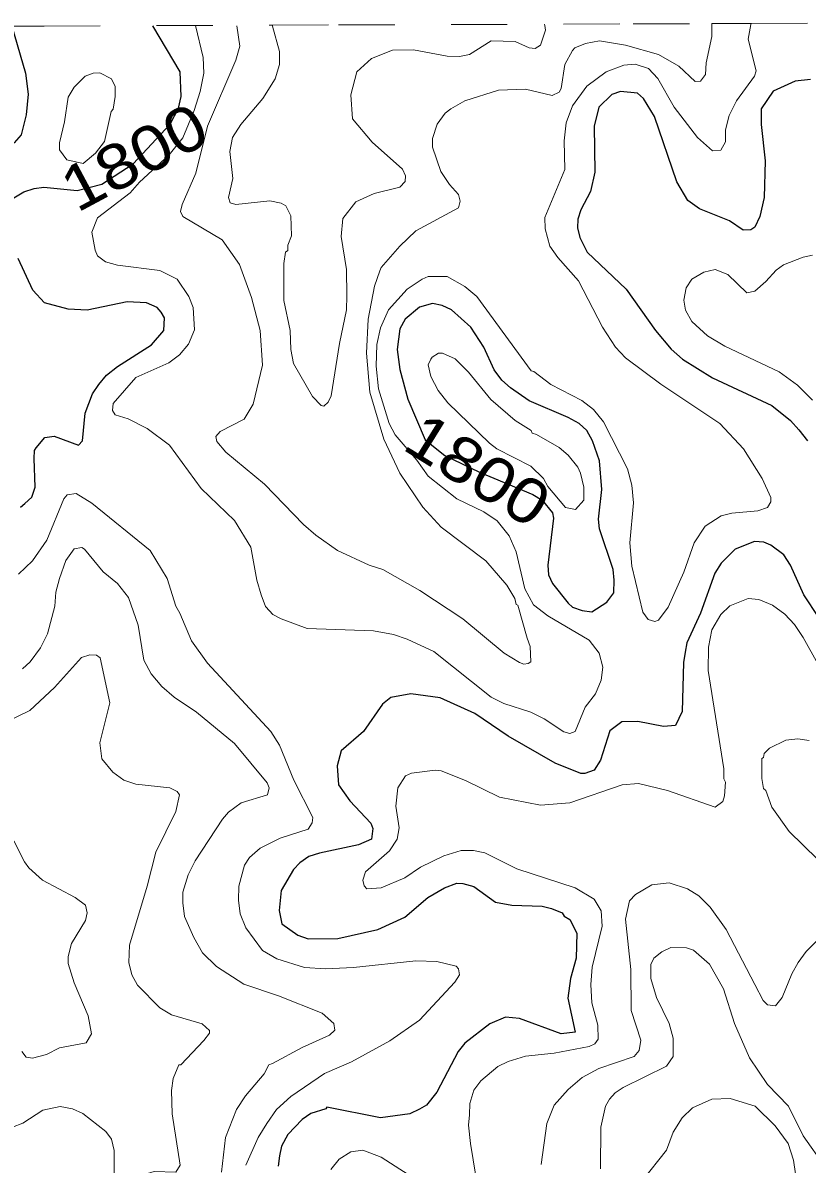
# Model space of a CAD drawing. Extents: x 423 to 448.8, y 7456.3 to 7484.
# Drawn here: x 442.862 to 444.257, y 7481.99 to 7484.02 of the extents above; entities that cross this region are included whole.
import ezdxf
from ezdxf.enums import TextEntityAlignment as Align

# ---------------------------------------------------------------- set-up
doc = ezdxf.new("R2010")
doc.units = 0
doc.header["$LTSCALE"] = 0.032
doc.linetypes.add('SHORT_DASHED', pattern=[2.7, 1.5, -1.2])
for name, color, linetype, lineweight in [('1', 7, 'Continuous', 25), ('2', 7, 'Continuous', 13), ('22', 7, 'SHORT_DASHED', 13)]:
    doc.layers.add(name, color=color, linetype=linetype, lineweight=lineweight)
doc.layers.add('61', color=7, linetype='Continuous')

msp = doc.modelspace()

# ---------------------------------------------------------------- linework, layer by layer
at = {"layer": '1'}
for points in [[(442.8428, 7484.0145), (442.8671, 7483.931), (442.8717, 7483.8938), (442.8687, 7483.8567), (442.8594, 7483.8211), (442.847, 7483.8072), (442.8037, 7483.7948), (442.7852, 7483.7925), (442.7774, 7483.7878), (442.7264, 7483.7778), (442.6923, 7483.7886), (442.6683, 7483.8072), (442.6475, 7483.8474), (442.6127, 7483.9588), (442.5907, 7484.0135)], [(442.8463, 7483.709), (442.8641, 7483.7198), (442.8826, 7483.726), (442.8996, 7483.7283), (442.9592, 7483.7221), (443.003, 7483.7335), (443.059, 7483.7695), (443.1244, 7483.8403), (443.1391, 7483.8684), (443.144, 7483.8892), (443.1425, 7483.9333), (443.0939, 7484.0154)], [(444.2632, 7483.9194), (444.2362, 7483.917), (444.1967, 7483.8992), (444.1758, 7483.8675), (444.1758, 7483.8397), (444.1828, 7483.7747), (444.1812, 7483.7098), (444.1735, 7483.6757), (444.1642, 7483.6571), (444.1572, 7483.6525), (444.1433, 7483.6517), (444.1193, 7483.668), (444.066, 7483.6896), (444.0451, 7483.7043), (444.0258, 7483.7376), (443.9856, 7483.8536), (443.9662, 7483.8861), (443.9554, 7483.8954), (443.9252, 7483.8985), (443.9098, 7483.893), (443.8866, 7483.8706), (443.8788, 7483.8366), (443.8796, 7483.7546), (443.8719, 7483.7206), (443.8548, 7483.6881), (443.8494, 7483.6711), (443.8487, 7483.6556), (443.8533, 7483.6386), (443.8664, 7483.6123), (443.9353, 7483.5466), (443.9879, 7483.4731), (444.0157, 7483.4398), (444.0358, 7483.422), (444.0892, 7483.3887), (444.1944, 7483.34), (444.2276, 7483.313), (444.2424, 7483.2967), (444.2578, 7483.2766)], [(442.8586, 7483.159), (442.8663, 7483.1652), (442.8787, 7483.1768), (442.8842, 7483.1946), (442.8826, 7483.2457), (442.8834, 7483.2596), (442.8865, 7483.2643), (442.9019, 7483.2828), (442.9182, 7483.2851), (442.9615, 7483.2689), (442.9684, 7483.2766), (442.9731, 7483.3261), (442.9862, 7483.3602), (442.9978, 7483.3772), (443.011, 7483.3934), (443.0311, 7483.4088), (443.0915, 7483.4475), (443.1131, 7483.4731), (443.1146, 7483.4955), (443.1085, 7483.5055), (443.1015, 7483.514), (443.0822, 7483.5226), (443.0481, 7483.5241), (442.977, 7483.5094), (442.9429, 7483.511), (442.9012, 7483.5225), (442.8803, 7483.545), (442.854, 7483.6015)], [(444.2779, 7482.9626), (444.2516, 7483.0028), (444.2276, 7483.0554), (444.216, 7483.074), (444.1928, 7483.091), (444.1805, 7483.0964), (444.1635, 7483.0979), (444.1294, 7483.084), (444.1047, 7483.0593), (444.093, 7483.0415), (444.0675, 7482.9703), (444.0435, 7482.9177), (444.0404, 7482.9007), (444.0374, 7482.8822), (444.035, 7482.7955), (444.0235, 7482.7707), (444.0018, 7482.7684), (443.9562, 7482.7777), (443.9275, 7482.777), (443.9067, 7482.7607), (443.8897, 7482.7089), (443.8788, 7482.6911), (443.8618, 7482.6849), (443.8548, 7482.6849), (443.8092, 7482.7035), (443.7257, 7482.7514), (443.6661, 7482.7917), (443.605, 7482.8195), (443.5524, 7482.8265), (443.5169, 7482.8203), (443.5021, 7482.8086), (443.4681, 7482.76)], [(443.4681, 7482.76), (443.4286, 7482.7251), (443.4217, 7482.6988), (443.424, 7482.6648), (443.4441, 7482.6362), (443.4813, 7482.5967), (443.4851, 7482.5874), (443.4828, 7482.5681), (443.4596, 7482.5581), (443.39, 7482.5434), (443.3714, 7482.5372), (443.3552, 7482.5263), (443.3436, 7482.514), (443.3219, 7482.4769), (443.3181, 7482.4413), (443.3234, 7482.4173), (443.3513, 7482.3972), (443.3699, 7482.391), (443.4225, 7482.3917), (443.4937, 7482.4072), (443.5416, 7482.4296), (443.5826, 7482.4645), (443.6127, 7482.4815), (443.6344, 7482.49), (443.6452, 7482.4892), (443.6646, 7482.4838), (443.7032, 7482.456), (443.7319, 7482.4506), (443.786, 7482.449), (443.803, 7482.4451), (443.8216, 7482.4374), (443.8254, 7482.4312), (443.8355, 7482.425), (443.8479, 7482.4011), (443.8463, 7482.3562), (443.8363, 7482.3206), (443.8316, 7482.2851), (443.8448, 7482.2247), (443.8201, 7482.2216), (443.7458, 7482.2494), (443.721, 7482.2518), (443.6932, 7482.2394), (443.6483, 7482.2054), (443.6367, 7482.1906), (443.5988, 7482.118), (443.5802, 7482.0948), (443.5679, 7482.0878), (443.5509, 7482.0793), (443.4983, 7482.0723), (443.4031, 7482.0917), (443.4016, 7482.0886), (443.3745, 7482.08), (443.359, 7482.0692), (443.3335, 7482.0429), (443.3227, 7482.0221), (443.3188, 7482.0051), (443.3165, 7481.9865)]]:
    msp.add_lwpolyline(points, dxfattribs=at)
msp.add_lwpolyline([(443.9012, 7482.9896), (443.9136, 7483.0067), (443.9144, 7483.0291), (443.9121, 7483.0477), (443.8881, 7483.1204), (443.8865, 7483.1374), (443.892, 7483.19), (443.8881, 7483.241), (443.8757, 7483.2766), (443.8657, 7483.2952), (443.8517, 7483.3076), (443.8324, 7483.3184), (443.7628, 7483.3478), (443.7295, 7483.3709), (443.7141, 7483.3849), (443.7009, 7483.4034), (443.6824, 7483.4437), (443.6591, 7483.4793), (443.6251, 7483.5102), (443.6081, 7483.5179), (443.5911, 7483.521), (443.5679, 7483.5148), (443.5424, 7483.4932), (443.5331, 7483.4761), (443.5284, 7483.4391), (443.5331, 7483.4035), (443.547, 7483.3509), (443.5779, 7483.2789), (443.6133, 7483.2507), (443.6747, 7483.2211), (443.7698, 7483.1815), (443.786, 7483.1714), (443.8045, 7483.149), (443.8061, 7483.139), (443.796, 7483.0554), (443.7976, 7483.0384), (443.8046, 7483.0229), (443.8324, 7482.9881), (443.8402, 7482.9811), (443.8572, 7482.975), (443.8742, 7482.9726)], close=True, dxfattribs=at)
at = {"layer": '2'}
for points in [[(443.3684, 7482.9432), (443.3219, 7482.9603), (443.3072, 7482.968), (443.3014, 7482.9742), (443.2941, 7482.9819), (443.2864, 7483.0028), (443.2786, 7483.0291), (443.2678, 7483.0879), (443.2392, 7483.1351), (443.1796, 7483.1923), (443.1231, 7483.2689), (443.0837, 7483.299), (443.0497, 7483.3161), (443.0265, 7483.323), (443.0218, 7483.3308), (443.0233, 7483.3431), (443.0636, 7483.3895), (443.1224, 7483.4158), (443.141, 7483.4297), (443.1572, 7483.4491), (443.168, 7483.4746), (443.1657, 7483.514), (443.158, 7483.5334), (443.1371, 7483.5644), (443.1061, 7483.5798), (443.0311, 7483.5891), (443.0095, 7483.5953), (442.9955, 7483.6061), (442.9909, 7483.6161), (442.9855, 7483.6479), (442.9955, 7483.6734), (443.0535, 7483.7182), (443.07, 7483.7371), (443.1226, 7483.7859), (443.1471, 7483.8157), (443.1672, 7483.8645), (443.1781, 7483.8985), (443.1843, 7483.931), (443.1835, 7483.9588), (443.1696, 7484.0157)], [(444.0877, 7484.0191), (444.0877, 7484.0171), (444.0877, 7483.9959), (444.0776, 7483.9495), (444.0768, 7483.9286), (444.0676, 7483.917), (444.0583, 7483.9163), (444.0289, 7483.9433), (443.9933, 7483.9642), (443.9345, 7483.9805), (443.8881, 7483.9882), (443.8634, 7483.9836), (443.844, 7483.9758), (443.8401, 7483.9712), (443.8262, 7483.9464), (443.82, 7483.9039), (443.8162, 7483.8969), (443.8038, 7483.8915), (443.7566, 7483.9023), (443.7087, 7483.9008), (443.6483, 7483.8815), (443.6236, 7483.8675), (443.6135, 7483.8598), (443.5996, 7483.8405), (443.5911, 7483.815), (443.5911, 7483.7994), (443.6058, 7483.7562), (443.6212, 7483.733), (443.6375, 7483.7152), (443.64, 7483.7032), (443.6375, 7483.6912), (443.5617, 7483.6502), (443.5331, 7483.6231), (443.4998, 7483.5852), (443.4975, 7483.579), (443.4882, 7483.552), (443.4766, 7483.4932), (443.4735, 7483.4329), (443.4797, 7483.3633), (443.5045, 7483.2797), (443.5331, 7483.2194), (443.5741, 7483.1591), (443.6065, 7483.1235), (443.6862, 7483.0631), (443.7233, 7483.0198), (443.7373, 7482.9966), (443.7396, 7482.9858), (443.7427, 7482.9843), (443.7597, 7482.9255), (443.7646, 7482.911), (443.7659, 7482.8837), (443.7613, 7482.8805), (443.7535, 7482.8798), (443.7458, 7482.8822), (443.7187, 7482.8992), (443.6452, 7482.9603), (443.5687, 7483.0106), (443.5029, 7483.0477), (443.4782, 7483.0554), (443.4224, 7483.0817), (443.3838, 7483.1088), (443.3614, 7483.1281), (443.2925, 7483.2), (443.2237, 7483.2565), (443.2074, 7483.2758), (443.2059, 7483.2844), (443.2136, 7483.2936), (443.2562, 7483.3153), (443.2724, 7483.3423), (443.2887, 7483.4112), (443.2848, 7483.4731), (443.2693, 7483.5319), (443.2477, 7483.5907), (443.2168, 7483.6347), (443.1471, 7483.6757), (443.1428, 7483.6851), (443.1456, 7483.6974), (443.1703, 7483.7531), (443.1912, 7483.8366), (443.2415, 7483.9542), (443.2484, 7483.9789), (443.2431, 7484.0153)], [(443.3063, 7484.0163), (443.3068, 7484.0143), (443.3188, 7483.9696), (443.3188, 7483.9464), (443.3111, 7483.9209), (443.2895, 7483.8861), (443.25, 7483.8397), (443.2353, 7483.8165), (443.2307, 7483.7918), (443.2361, 7483.7438), (443.2283, 7483.7098), (443.2314, 7483.7005), (443.2415, 7483.6974), (443.3018, 7483.7036), (443.3219, 7483.6997), (443.3304, 7483.695), (443.3389, 7483.6773), (443.3405, 7483.6417), (443.3335, 7483.6247), (443.3335, 7483.6154), (443.3297, 7483.6123), (443.3266, 7483.5922), (443.3266, 7483.5264), (443.3382, 7483.4731), (443.339, 7483.4391), (443.3436, 7483.4143), (443.3776, 7483.3555), (443.3931, 7483.34), (443.3977, 7483.3385), (443.4055, 7483.3455), (443.4109, 7483.3571), (443.4256, 7483.4499), (443.438, 7483.5102), (443.4387, 7483.535), (443.438, 7483.5814), (443.4287, 7483.6402), (443.4318, 7483.6726), (443.455, 7483.702), (443.4875, 7483.7167), (443.5331, 7483.7283), (443.5424, 7483.7384), (443.5431, 7483.7484), (443.5377, 7483.76), (443.4836, 7483.808), (443.4488, 7483.8497), (443.4457, 7483.8923), (443.4565, 7483.9333), (443.4828, 7483.9572), (443.5199, 7483.9719), (443.5571, 7483.9727), (443.6174, 7483.9611), (443.6391, 7483.9604), (443.6568, 7483.9642), (443.6955, 7483.9882), (443.7381, 7483.9874), (443.7628, 7483.9758), (443.7736, 7483.975), (443.7829, 7483.9805), (443.7922, 7484.0075), (443.7907, 7484.016), (443.7903, 7484.018)], [(444.1578, 7484.0194), (444.1574, 7484.0174), (444.1526, 7483.9913), (444.1666, 7483.9348), (444.1635, 7483.9255), (444.1317, 7483.8815), (444.1186, 7483.8559), (444.1124, 7483.8304), (444.1124, 7483.8088), (444.1039, 7483.794), (444.0892, 7483.7925), (444.0621, 7483.8165), (444.0211, 7483.8706), (443.9917, 7483.9217), (443.9755, 7483.9395), (443.9515, 7483.9472), (443.9314, 7483.9449), (443.8997, 7483.9333), (443.8657, 7483.9077), (443.8401, 7483.8729), (443.8285, 7483.8428), (443.8254, 7483.8103), (443.8262, 7483.7593), (443.7907, 7483.6741), (443.7914, 7483.6541), (443.7999, 7483.6231), (443.8138, 7483.603), (443.851, 7483.5613), (443.8935, 7483.4793), (443.9167, 7483.4436), (443.9345, 7483.4243), (443.9971, 7483.3779), (444.1023, 7483.3075), (444.1441, 7483.2627), (444.1774, 7483.2101), (444.1929, 7483.176), (444.1929, 7483.1683), (444.1867, 7483.1583), (444.1697, 7483.1521), (444.1232, 7483.1482), (444.1047, 7483.1436), (444.076, 7483.125), (444.0567, 7483.0956), (444.0382, 7483.043), (444.0103, 7482.9812), (443.9933, 7482.9579), (443.9863, 7482.9556), (443.9747, 7482.9587), (443.9654, 7482.9719), (443.9453, 7483.0539), (443.9423, 7483.0956), (443.9484, 7483.1668), (443.9453, 7483.1977), (443.9376, 7483.2271), (443.895, 7483.3107), (443.8772, 7483.3323), (443.8564, 7483.3485), (443.8015, 7483.3772), (443.7713, 7483.4004), (443.7667, 7483.4011), (443.67, 7483.5334), (443.6483, 7483.5512), (443.6174, 7483.569), (443.5834, 7483.569), (443.5725, 7483.5643), (443.5462, 7483.5465), (443.513, 7483.5102), (443.4983, 7483.4777), (443.4921, 7483.4483), (443.4906, 7483.4097), (443.4952, 7483.3694), (443.5138, 7483.3076), (443.5246, 7483.2875), (443.5634, 7483.2427), (443.5834, 7483.214), (443.6344, 7483.1737), (443.6824, 7483.1505), (443.7063, 7483.1343), (443.7272, 7483.108), (443.7396, 7483.0794), (443.7551, 7483.0137), (443.7705, 7482.985), (443.7961, 7482.9656), (443.8696, 7482.9223), (443.8873, 7482.8992), (443.8943, 7482.8744), (443.8912, 7482.8512), (443.8811, 7482.8265), (443.8626, 7482.8032), (443.8448, 7482.7599), (443.8355, 7482.7561), (443.8247, 7482.7591), (443.7899, 7482.7824), (443.7659, 7482.794), (443.718, 7482.8095), (443.6955, 7482.821), (443.5934, 7482.9023), (443.5462, 7482.9239), (443.5215, 7482.9324), (443.4859, 7482.9386), (443.3684, 7482.9432)], [(444.2671, 7483.3493), (444.24, 7483.3756), (444.2075, 7483.3996), (444.1109, 7483.4452), (444.0799, 7483.4638), (444.0521, 7483.4893), (444.0413, 7483.5094), (444.0382, 7483.5272), (444.042, 7483.5489), (444.052, 7483.5643), (444.0737, 7483.5767), (444.0939, 7483.5814), (444.1163, 7483.5728), (444.1503, 7483.5403), (444.1642, 7483.5434), (444.1836, 7483.5605), (444.2021, 7483.5806), (444.2153, 7483.5899), (444.2501, 7483.6038), (444.2671, 7483.6069)], [(442.8548, 7483.0399), (442.8795, 7483.0632), (442.905, 7483.1003), (442.9352, 7483.1737), (442.9414, 7483.1807), (442.9576, 7483.183), (442.9855, 7483.166), (443.0891, 7483.0817), (443.1193, 7483.0322), (443.1348, 7482.9827), (443.1417, 7482.9703), (443.1626, 7482.9208), (443.1912, 7482.8814), (443.3034, 7482.76), (443.3188, 7482.7352), (443.3443, 7482.6733), (443.3784, 7482.6068), (443.3768, 7482.5975), (443.3699, 7482.5859), (443.3204, 7482.5697), (443.2848, 7482.5519), (443.2655, 7482.5356), (443.2569, 7482.5217), (443.2469, 7482.4846), (443.2461, 7482.4599), (443.2492, 7482.4351), (443.2593, 7482.4104), (443.2887, 7482.3701), (443.3142, 7482.3554), (443.3637, 7482.3399), (443.4008, 7482.3376), (443.4503, 7482.3399), (443.5617, 7482.3516), (443.5988, 7482.3508), (443.6329, 7482.3422), (443.6375, 7482.3376), (443.6391, 7482.3268), (443.6305, 7482.3136), (443.5679, 7482.2463), (443.5153, 7482.2092), (443.4472, 7482.1721), (443.3992, 7482.1512), (443.3389, 7482.1102), (443.3134, 7482.087), (443.2964, 7482.0623), (443.2809, 7482.0375), (443.2593, 7481.988)], [(442.8617, 7482.8713), (442.8756, 7482.8837), (442.8942, 7482.9085), (442.9066, 7482.9332), (442.9197, 7482.9827), (442.9213, 7483.0075), (442.9275, 7483.0322), (442.939, 7483.0639), (442.9538, 7483.0848), (442.9677, 7483.0871), (442.9723, 7483.084), (443.0056, 7483.0438), (443.0311, 7483.0229), (443.0504, 7482.9982), (443.0674, 7482.9487), (443.0775, 7482.8868), (443.0906, 7482.8621), (443.11, 7482.8396), (443.1317, 7482.821), (443.1711, 7482.7939), (443.2392, 7482.7383), (443.2972, 7482.6687), (443.3003, 7482.6594), (443.2979, 7482.647), (443.2508, 7482.6331), (443.2283, 7482.6161), (443.2175, 7482.6037), (443.1688, 7482.5295), (443.1564, 7482.5047), (443.1471, 7482.4738), (443.1471, 7482.4552), (443.1502, 7482.4305), (443.1665, 7482.3933), (443.1819, 7482.3662), (443.2067, 7482.3415), (443.2554, 7482.3105), (443.3173, 7482.2897), (443.3946, 7482.2587), (443.4155, 7482.2402), (443.4171, 7482.2286), (443.4078, 7482.2193), (443.3591, 7482.1976), (443.3064, 7482.169), (443.3002, 7482.1667), (443.2917, 7482.1505), (443.2585, 7482.1118), (443.2422, 7482.087), (443.2229, 7482.0375), (443.2159, 7481.9757)], [(444.0939, 7482.6254), (444.1077, 7482.6354), (444.1101, 7482.6455), (444.1124, 7482.6694), (444.1093, 7482.6756), (444.1093, 7482.6934), (444.0815, 7482.8682), (444.0822, 7482.91), (444.0877, 7482.9409), (444.1039, 7482.968), (444.1201, 7482.9835), (444.1526, 7482.9966), (444.1712, 7482.9943), (444.196, 7482.9843), (444.2176, 7482.9687), (444.2346, 7482.9502), (444.2501, 7482.927), (444.3313, 7482.7808)], [(442.813, 7482.7677), (442.8749, 7482.797), (442.9189, 7482.838), (442.9669, 7482.8914), (442.9816, 7482.8961), (442.9936, 7482.8953), (443.0001, 7482.8906), (443.0172, 7482.811), (442.9994, 7482.7398), (443.0032, 7482.7112), (443.0226, 7482.6872), (443.042, 7482.6733), (443.0636, 7482.6663), (443.1239, 7482.6594), (443.1371, 7482.6532), (443.1409, 7482.647), (443.1348, 7482.6176), (443.0992, 7482.5449), (443.0837, 7482.4846), (443.052, 7482.3794), (443.0512, 7482.3485), (443.0566, 7482.3268), (443.0667, 7482.3083), (443.1061, 7482.268), (443.127, 7482.2557), (443.1812, 7482.2394), (443.1943, 7482.2278), (443.1943, 7482.2232), (443.1843, 7482.21), (443.1432, 7482.1667), (443.1402, 7482.1667), (443.1301, 7482.1427)], [(444.3266, 7482.4831), (444.2253, 7482.582), (444.1944, 7482.6254), (444.1836, 7482.6548), (444.1797, 7482.6586), (444.1766, 7482.6764), (444.1766, 7482.712), (444.1797, 7482.7135), (444.1812, 7482.7205), (444.1905, 7482.7298), (444.2192, 7482.7445), (444.2408, 7482.7468), (444.2609, 7482.7437)], [(443.6684, 7481.9687), (443.6584, 7482.0267), (443.6553, 7482.0592), (443.6568, 7482.0778), (443.6576, 7482.0979), (443.6646, 7482.1218), (443.6769, 7482.138), (443.7071, 7482.1636), (443.7257, 7482.1729), (443.7566, 7482.1822), (443.8077, 7482.1876), (443.8696, 7482.1992), (443.8796, 7482.2038), (443.8858, 7482.2123), (443.885, 7482.2371), (443.8742, 7482.2773), (443.8726, 7482.3098), (443.8749, 7482.3407), (443.8928, 7482.4134), (443.8912, 7482.4405), (443.8788, 7482.4614), (443.8448, 7482.4815), (443.7412, 7482.5155), (443.6839, 7482.5441), (443.6638, 7482.548), (443.6422, 7482.548), (443.6112, 7482.5387), (443.5695, 7482.5186), (443.5416, 7482.4993), (443.4998, 7482.4815), (443.4743, 7482.48), (443.4696, 7482.4853), (443.4673, 7482.4954), (443.4719, 7482.5101), (443.5145, 7482.5472), (443.5284, 7482.5681), (443.5315, 7482.5882), (443.5261, 7482.6269), (443.5292, 7482.6594), (443.5431, 7482.681), (443.554, 7482.6857), (443.5957, 7482.6911), (443.6066, 7482.6895), (443.6499, 7482.6725), (443.7102, 7482.6431), (443.7829, 7482.6285), (443.8355, 7482.6331), (443.9283, 7482.6648), (443.9577, 7482.6671), (444.0088, 7482.6548), (444.0939, 7482.6254)], [(442.8462, 7482.565), (442.8656, 7482.5279), (442.8733, 7482.5171), (442.8973, 7482.4954), (442.9553, 7482.4645), (442.9738, 7482.4506), (442.977, 7482.4372), (442.9738, 7482.4235), (442.9491, 7482.3825), (442.9429, 7482.3593), (442.9429, 7482.3469), (442.9538, 7482.3129), (442.9785, 7482.2541), (442.9847, 7482.2216), (442.9754, 7482.2061), (442.9275, 7482.1969), (442.9043, 7482.1853), (442.8795, 7482.1783), (442.8687, 7482.1806), (442.861, 7482.1907)], [(443.9415, 7482.4583), (443.9523, 7482.4699), (443.9809, 7482.4869), (444.0119, 7482.4908), (444.0443, 7482.48), (444.0645, 7482.4675), (444.0846, 7482.4475), (444.1132, 7482.4073), (444.1642, 7482.3098), (444.1789, 7482.2812), (444.1867, 7482.2734), (444.2013, 7482.2719), (444.213, 7482.2866), (444.23, 7482.3284), (444.2416, 7482.3485), (444.2555, 7482.3686), (444.2779, 7482.391)], [(443.7845, 7481.9896), (443.7945, 7482.0623), (443.8077, 7482.0947), (443.8324, 7482.1226), (443.8572, 7482.1442), (443.8866, 7482.1605), (443.95, 7482.1814), (443.9585, 7482.1922), (443.9616, 7482.2108), (443.9446, 7482.2634), (443.9438, 7482.3361), (443.9345, 7482.4258), (443.9415, 7482.4583)], [(443.8897, 7481.9819), (443.8904, 7482.0561), (443.8989, 7482.0932), (443.9059, 7482.1056), (443.9159, 7482.1172), (443.9299, 7482.1265), (444.0072, 7482.1644), (444.0188, 7482.1814), (444.0188, 7482.2139), (444.0119, 7482.2402), (443.9894, 7482.2866), (443.9794, 7482.3206), (443.9794, 7482.3454), (443.9848, 7482.3562), (443.9987, 7482.3678), (444.015, 7482.3755), (444.0428, 7482.3748), (444.0552, 7482.3709), (444.0838, 7482.3461), (444.1085, 7482.3021), (444.1279, 7482.2402), (444.1549, 7482.1791), (444.1866, 7482.1319), (444.2245, 7482.0932), (444.2501, 7482.0406), (444.2888, 7481.9857)], [(443.1301, 7482.1427), (443.127, 7482.1211), (443.1278, 7482.0793), (443.1425, 7481.988), (443.1348, 7481.9757), (443.0961, 7481.9772), (443.0783, 7481.9718), (443.0404, 7481.9494), (443.0295, 7481.9532), (443.0249, 7481.9617), (443.0249, 7482.0143), (443.0203, 7482.0344), (443.0102, 7482.0483), (442.9692, 7482.0801), (442.9507, 7482.0886), (442.929, 7482.0924), (442.8981, 7482.0862), (442.8625, 7482.063), (442.8439, 7482.0561)], [(444.2369, 7481.9726), (444.2331, 7481.9973), (444.2238, 7482.0267), (444.2006, 7482.0584), (444.165, 7482.0932), (444.1202, 7482.1071), (444.0877, 7482.1056), (444.0536, 7482.0901), (444.035, 7482.0723), (444.0188, 7482.0468), (444.0072, 7482.0151), (443.9639, 7481.9602)], [(443.4101, 7481.9803), (443.4248, 7481.9988), (443.4457, 7482.012), (443.4674, 7482.0151), (443.4998, 7482.0027), (443.5725, 7481.9555)]]:
    msp.add_lwpolyline(points, dxfattribs=at)
for points in [[(443.0195, 7483.8629), (443.0234, 7483.8668), (443.0265, 7483.8892), (443.0265, 7483.907), (443.0203, 7483.9209), (442.9994, 7483.9317), (442.9878, 7483.931), (442.9731, 7483.9255), (442.9537, 7483.9062), (442.9429, 7483.8884), (442.9368, 7483.8443), (442.9275, 7483.8072), (442.9275, 7483.7948), (442.9406, 7483.777), (442.9699, 7483.7704), (442.9916, 7483.7884), (443.0079, 7483.8095)], [(443.7759, 7483.2882), (443.7682, 7483.2905), (443.7667, 7483.2952), (443.738, 7483.313), (443.6947, 7483.3501), (443.6553, 7483.3988), (443.6313, 7483.4228), (443.6089, 7483.4329), (443.6019, 7483.4329), (443.5903, 7483.4259), (443.5879, 7483.4219), (443.5834, 7483.412), (443.588, 7483.3911), (443.6011, 7483.3663), (443.6181, 7483.3446), (443.6924, 7483.2727), (443.7056, 7483.2627), (443.7659, 7483.2318), (443.7883, 7483.2101), (443.796, 7483.1954), (443.8278, 7483.1583), (443.8456, 7483.1544), (443.8603, 7483.1714), (443.8603, 7483.1946), (443.8541, 7483.2194), (443.8494, 7483.2302), (443.8324, 7483.2511), (443.8162, 7483.265)]]:
    msp.add_lwpolyline(points, close=True, dxfattribs=at)
at = {"layer": '22'}
for points in [[(442.8428, 7484.0145), (442.9003, 7484.0147), (443.3063, 7484.0163)], [(443.3063, 7484.0163), (443.4241, 7484.0167), (443.948, 7484.0186), (444.0877, 7484.0191), (444.1578, 7484.0194), (444.3908, 7484.0202), (444.4668, 7484.0205)]]:
    msp.add_lwpolyline(points, dxfattribs=at)

# ---------------------------------------------------------------- texts
at = {"layer": '61', "width": 1.15}
for rotation, p in [(28.223, (443.0793, 7483.7464)), (328.126, (443.6507, 7483.1912))]:
    msp.add_text('1800', height=0.08, rotation=rotation, dxfattribs=at).set_placement(p, align=Align.CENTER)

doc.saveas('drawing.dxf')
